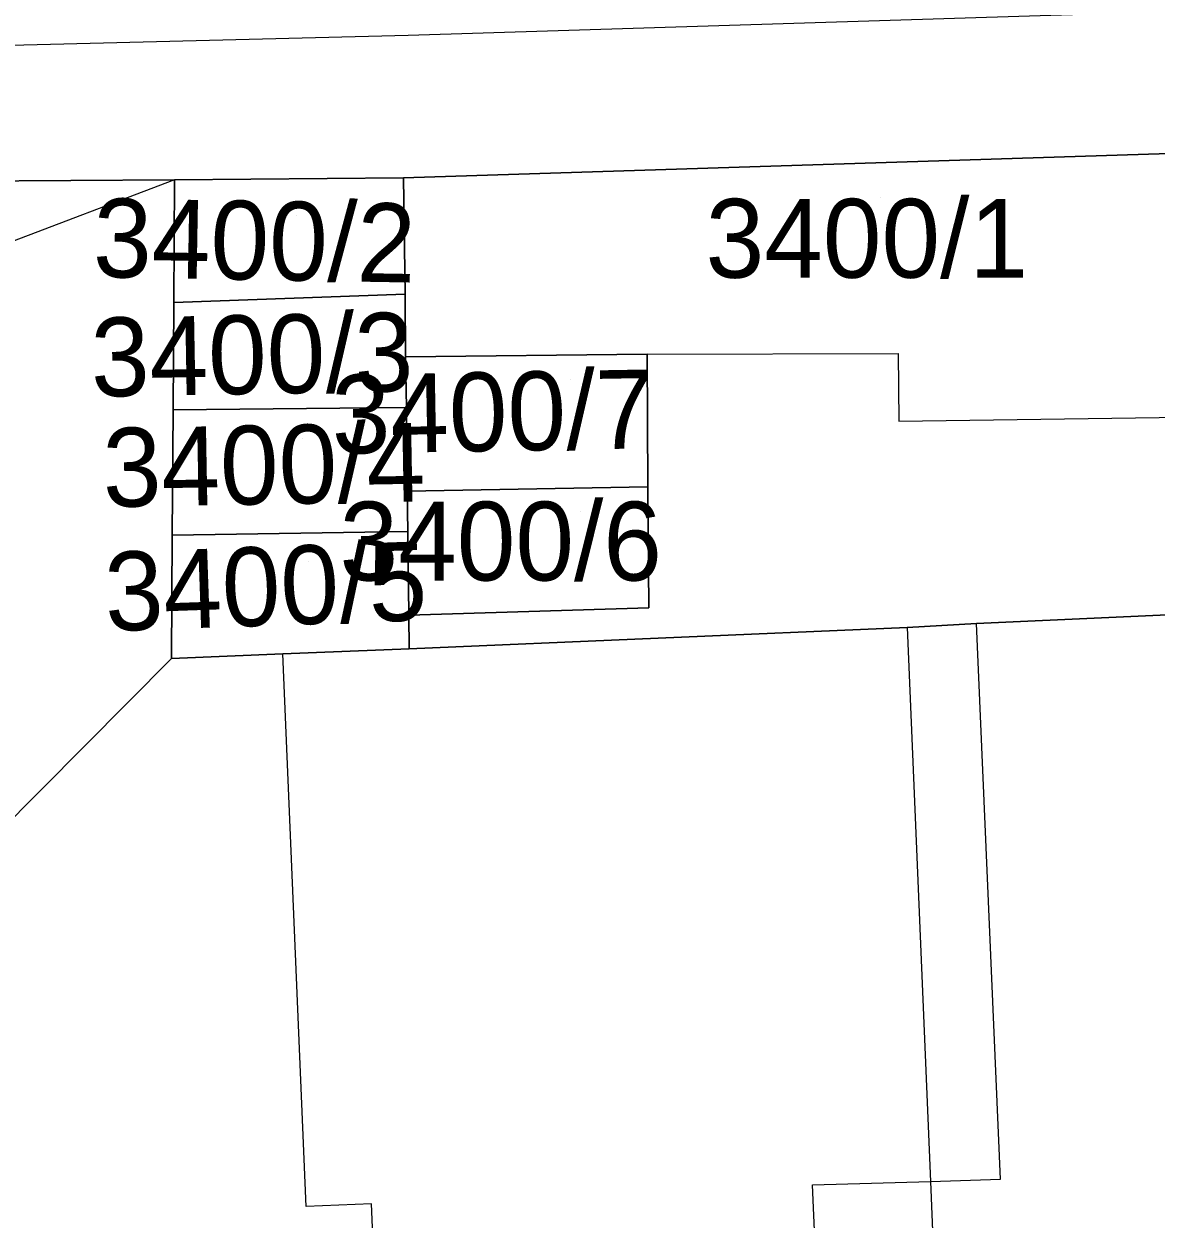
# Model space of a CAD drawing. Extents: x -264070 to -262271, y -1238894 to -1238141.
# Drawn here: x -262751.79 to -262723.07, y -1238390.24 to -1238359.92 of the extents above; entities that cross this region are included whole.
import ezdxf

# ---------------------------------------------------------------- set-up
doc = ezdxf.new("R2010")
doc.units = 0
for name, color, linetype in [('body_kn', 7, 'Continuous'), ('kladpar_druhypozemkov', 7, 'Continuous'), ('kladpar_hranice', 7, 'Continuous'), ('kladpar_parcelnecisla', 7, 'Continuous'), ('kladpar_plochy', 7, 'Continuous'), ('zappar_hrandruhpozemk', 7, 'Continuous')]:
    doc.layers.add(name, color=color, linetype=linetype)

msp = doc.modelspace()

# ---------------------------------------------------------------- linework, layer by layer
at = {"layer": 'body_kn'}
for p, q in [((-262742.04, -1238360.21), (-262742.04, -1238360.21)), ((-262747.97, -1238363.88), (-262747.97, -1238363.88)), ((-262747.97, -1238363.88), (-262747.97, -1238363.88)), ((-262742.16, -1238363.83), (-262742.16, -1238363.83)), ((-262742.16, -1238363.83), (-262742.16, -1238363.83)), ((-262742.12, -1238366.78), (-262742.12, -1238366.78)), ((-262742.12, -1238366.78), (-262742.12, -1238366.78)), ((-262747.99, -1238366.99), (-262747.99, -1238366.99)), ((-262735.98, -1238368.3), (-262735.98, -1238368.3)), ((-262735.98, -1238368.3), (-262735.98, -1238368.3)), ((-262729.61, -1238368.28), (-262729.61, -1238368.28)), ((-262742.11, -1238368.37), (-262742.11, -1238368.37)), ((-262748.01, -1238369.71), (-262748.01, -1238369.71)), ((-262742.09, -1238369.65), (-262742.09, -1238369.65)), ((-262742.09, -1238369.65), (-262742.09, -1238369.65)), ((-262729.59, -1238370), (-262729.59, -1238370)), ((-262735.96, -1238371.66), (-262735.96, -1238371.66)), ((-262735.96, -1238371.66), (-262735.96, -1238371.66)), ((-262742.07, -1238371.77), (-262742.07, -1238371.77)), ((-262748.03, -1238372.89), (-262748.03, -1238372.89)), ((-262742.05, -1238372.8), (-262742.05, -1238372.8)), ((-262742.05, -1238372.8), (-262742.05, -1238372.8)), ((-262742.03, -1238374.92), (-262742.03, -1238374.92)), ((-262735.94, -1238374.73), (-262735.94, -1238374.73)), ((-262729.38, -1238375.23), (-262729.38, -1238375.23)), ((-262729.38, -1238375.23), (-262729.38, -1238375.23)), ((-262727.62, -1238375.13), (-262727.62, -1238375.13)), ((-262745.22, -1238375.9), (-262745.22, -1238375.9)), ((-262742.02, -1238375.77), (-262742.02, -1238375.77)), ((-262748.05, -1238376.02), (-262748.05, -1238376.02)), ((-262748.05, -1238376.02), (-262748.05, -1238376.02)), ((-262728.79, -1238389.28), (-262728.79, -1238389.28)), ((-262728.79, -1238389.28), (-262728.79, -1238389.28)), ((-262727.01, -1238389.22), (-262727.01, -1238389.22)), ((-262731.78, -1238389.37), (-262731.78, -1238389.37)), ((-262742.97, -1238389.85), (-262742.97, -1238389.85)), ((-262744.63, -1238389.92), (-262744.63, -1238389.92))]:
    msp.add_line(p, q, dxfattribs=at)
at = {"layer": 'kladpar_druhypozemkov'}
for p, q in [((-262730.07, -1238364.33), (-262730.07, -1238364.33)), ((-262744.88, -1238364.78), (-262744.88, -1238364.78)), ((-262744.73, -1238367.63), (-262744.73, -1238367.63)), ((-262737.93, -1238368.95), (-262737.93, -1238368.95)), ((-262744.73, -1238370.44), (-262744.73, -1238370.44)), ((-262737.66, -1238372.3), (-262737.66, -1238372.3)), ((-262744.58, -1238373.55), (-262744.58, -1238373.55))]:
    msp.add_line(p, q, dxfattribs=at)
at = {"layer": 'kladpar_hranice'}
for points in [[(-262580.86, -1238358.78), (-262612.05, -1238360.28), (-262650.93, -1238361.16), (-262712.86, -1238362.92), (-262719.53, -1238363.11), (-262742.16, -1238363.83), (-262747.97, -1238363.88), (-262753.24, -1238363.91), (-262801.4, -1238364.57), (-262802.26, -1238363.61), (-262803.37, -1238362.83), (-262804.58, -1238362.3), (-262805.72, -1238361.97), (-262807.34, -1238361.81), (-262809.08, -1238361.87), (-262832.28, -1238362.71), (-262885.17, -1238364.02), (-262887.84, -1238364.09), (-262909.11, -1238364.61), (-262911.65, -1238364.56), (-262917.73, -1238364.43)], [(-262719.53, -1238363.11), (-262719.46, -1238369.86), (-262719.4, -1238374.76), (-262720.72, -1238374.82), (-262727.62, -1238375.13), (-262729.38, -1238375.23), (-262742.02, -1238375.77), (-262742.03, -1238374.92), (-262735.94, -1238374.73), (-262735.96, -1238371.66), (-262735.98, -1238368.3), (-262742.11, -1238368.37), (-262742.12, -1238366.78), (-262742.16, -1238363.83), (-262719.53, -1238363.11)], [(-262749.29, -1238464.34), (-262752.45, -1238386.59), (-262752.59, -1238380.59), (-262753.09, -1238372.1), (-262752.66, -1238372.09), (-262752.74, -1238366.16), (-262753.23, -1238366.16), (-262753.23, -1238365.87), (-262753.24, -1238363.91), (-262747.97, -1238363.88), (-262747.99, -1238366.99), (-262748.01, -1238369.71), (-262748.03, -1238372.89), (-262748.05, -1238376.02), (-262745.22, -1238375.9), (-262742.02, -1238375.77), (-262729.38, -1238375.23)], [(-262742.16, -1238363.83), (-262742.12, -1238366.78), (-262747.99, -1238366.99), (-262747.97, -1238363.88), (-262742.16, -1238363.83)], [(-262742.12, -1238366.78), (-262742.11, -1238368.37), (-262742.09, -1238369.65), (-262748.01, -1238369.71), (-262747.99, -1238366.99), (-262742.12, -1238366.78)], [(-262735.98, -1238368.3), (-262735.96, -1238371.66), (-262742.07, -1238371.77), (-262742.09, -1238369.65), (-262742.11, -1238368.37), (-262735.98, -1238368.3)], [(-262742.09, -1238369.65), (-262742.07, -1238371.77), (-262742.05, -1238372.8), (-262748.03, -1238372.89), (-262748.01, -1238369.71), (-262742.09, -1238369.65)], [(-262735.96, -1238371.66), (-262735.94, -1238374.73), (-262742.03, -1238374.92), (-262742.05, -1238372.8), (-262742.07, -1238371.77), (-262735.96, -1238371.66)], [(-262742.05, -1238372.8), (-262742.03, -1238374.92), (-262742.02, -1238375.77), (-262745.22, -1238375.9), (-262748.05, -1238376.02), (-262748.03, -1238372.89), (-262742.05, -1238372.8)], [(-262729.38, -1238375.23), (-262727.62, -1238375.13), (-262720.72, -1238374.82)]]:
    msp.add_lwpolyline(points, dxfattribs=at)
at = {"layer": 'kladpar_plochy'}
for points in [[(-262580.86, -1238358.78), (-262612.05, -1238360.28), (-262650.93, -1238361.16), (-262712.86, -1238362.92), (-262719.53, -1238363.11), (-262742.16, -1238363.83), (-262747.97, -1238363.88), (-262753.24, -1238363.91), (-262801.4, -1238364.57), (-262802.26, -1238363.61), (-262803.37, -1238362.83), (-262804.58, -1238362.3), (-262805.72, -1238361.97), (-262807.34, -1238361.81), (-262809.08, -1238361.87), (-262832.28, -1238362.71), (-262885.17, -1238364.02), (-262887.84, -1238364.09), (-262909.11, -1238364.61), (-262911.65, -1238364.56), (-262917.73, -1238364.43)], [(-262749.29, -1238464.34), (-262752.45, -1238386.59), (-262752.59, -1238380.59), (-262753.09, -1238372.1), (-262752.66, -1238372.09), (-262752.74, -1238366.16), (-262753.23, -1238366.16), (-262753.23, -1238365.87), (-262753.24, -1238363.91), (-262747.97, -1238363.88), (-262747.99, -1238366.99), (-262748.01, -1238369.71), (-262748.03, -1238372.89), (-262748.05, -1238376.02), (-262745.22, -1238375.9), (-262742.02, -1238375.77), (-262729.38, -1238375.23), (-262727.62, -1238375.13), (-262720.72, -1238374.82)]]:
    msp.add_lwpolyline(points, dxfattribs=at)
for points in [[(-262719.53, -1238363.11), (-262719.46, -1238369.86), (-262719.4, -1238374.76), (-262720.72, -1238374.82), (-262727.62, -1238375.13), (-262729.38, -1238375.23), (-262742.02, -1238375.77), (-262742.03, -1238374.92), (-262735.94, -1238374.73), (-262735.96, -1238371.66), (-262735.98, -1238368.3), (-262742.11, -1238368.37), (-262742.12, -1238366.78), (-262742.16, -1238363.83)], [(-262742.16, -1238363.83), (-262742.12, -1238366.78), (-262747.99, -1238366.99), (-262747.97, -1238363.88)], [(-262742.12, -1238366.78), (-262742.11, -1238368.37), (-262742.09, -1238369.65), (-262748.01, -1238369.71), (-262747.99, -1238366.99)], [(-262735.98, -1238368.3), (-262735.96, -1238371.66), (-262742.07, -1238371.77), (-262742.09, -1238369.65), (-262742.11, -1238368.37)], [(-262742.09, -1238369.65), (-262742.07, -1238371.77), (-262742.05, -1238372.8), (-262748.03, -1238372.89), (-262748.01, -1238369.71)], [(-262735.96, -1238371.66), (-262735.94, -1238374.73), (-262742.03, -1238374.92), (-262742.05, -1238372.8), (-262742.07, -1238371.77)], [(-262742.05, -1238372.8), (-262742.03, -1238374.92), (-262742.02, -1238375.77), (-262745.22, -1238375.9), (-262748.05, -1238376.02), (-262748.03, -1238372.89)]]:
    msp.add_lwpolyline(points, close=True, dxfattribs=at)
at = {"layer": 'zappar_hrandruhpozemk'}
for p, q in [((-262807.34, -1238361.81), (-262742.04, -1238360.21)), ((-262747.97, -1238363.88), (-262753.23, -1238365.87)), ((-262729.59, -1238370), (-262719.46, -1238369.86)), ((-262729.38, -1238375.23), (-262728.79, -1238389.28)), ((-262748.05, -1238376.02), (-262752.59, -1238380.59)), ((-262731.57, -1238394.51), (-262731.78, -1238389.37))]:
    msp.add_line(p, q, dxfattribs=at)
for points in [[(-262742.04, -1238360.21), (-262650.98, -1238357.37), (-262572.39, -1238355.1)], [(-262735.98, -1238368.3), (-262729.61, -1238368.28), (-262729.59, -1238370)], [(-262731.78, -1238389.37), (-262728.79, -1238389.28), (-262727.01, -1238389.22), (-262727.62, -1238375.13)], [(-262748.5, -1238394.68), (-262742.78, -1238394.44), (-262742.97, -1238389.85), (-262744.63, -1238389.92), (-262745.22, -1238375.9)], [(-262728.79, -1238389.28), (-262728.66, -1238392.4), (-262728.57, -1238394.38), (-262731.57, -1238394.51)]]:
    msp.add_lwpolyline(points, dxfattribs=at)

# ---------------------------------------------------------------- texts
at = {"layer": 'kladpar_parcelnecisla'}
for s, rotation, p in [('3400/2', 359, (-262750.049, -1238366.341)), ('3400/3', 1, (-262750.079, -1238369.379)), ('3400/7', 1, (-262743.97, -1238370.827)), ('3400/4', 1, (-262749.777, -1238372.177)), ('3400/6', 360, (-262743.785, -1238374.04)), ('3400/5', 2, (-262749.712, -1238375.326))]:
    msp.add_text(s, height=2, rotation=rotation, dxfattribs=at).set_placement(p)
msp.add_text('3400/1', height=2, dxfattribs=at).set_placement((-262734.496, -1238366.36))

doc.saveas('drawing.dxf')
